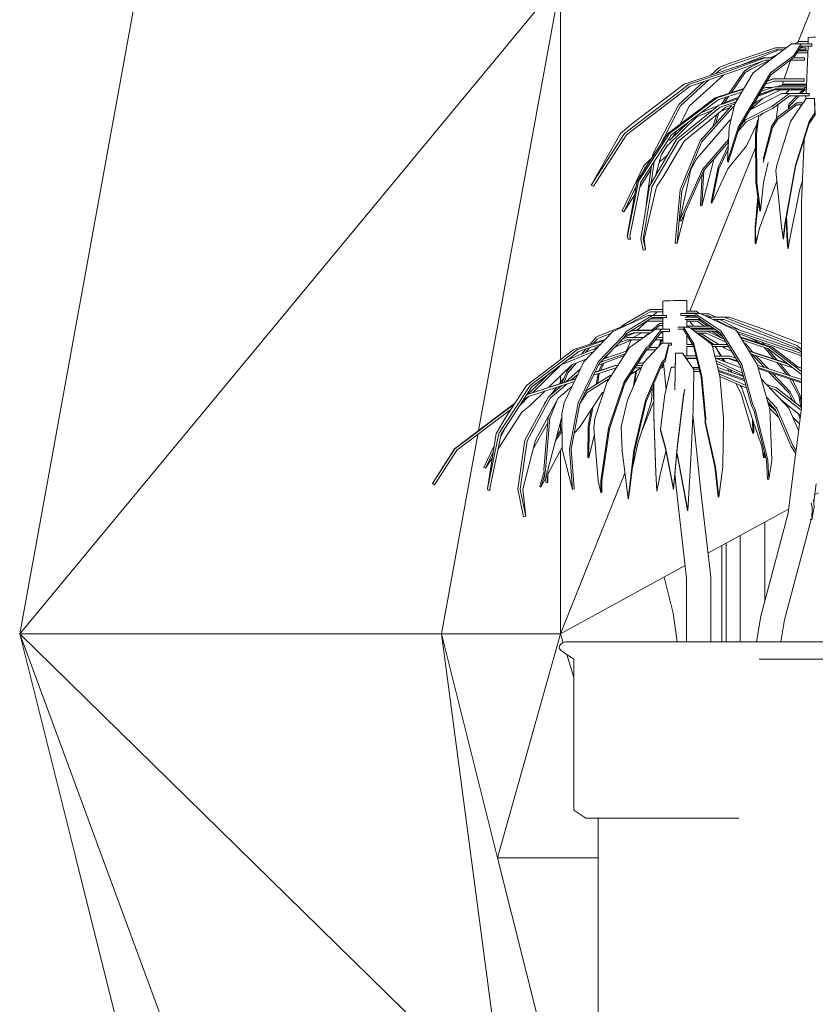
# Model space of a CAD drawing. Extents: x -156717 to 425753, y -51191 to 363295.
# Tile 470 of 502: x 320754 to 321755, y 194663 to 195903. Entities that reach past the tile are written whole.
import ezdxf

# ---------------------------------------------------------------- set-up
doc = ezdxf.new("R2010")
doc.units = 0
doc.header["$LTSCALE"] = 50
for name, color, linetype in [('7 Voorgevel & doorsnede A-A$0$00 Simple Deuren', 7, 'CONTINUOUS'), ('7 Voorgevel & doorsnede A-A$0$82 Interieur', 7, 'CONTINUOUS'), ('7 Voorgevel & doorsnede A-A$0$82 plakfolie', 7, 'CONTINUOUS')]:
    doc.layers.add(name, color=color, linetype=linetype)

# ---------------------------------------------------------------- blocks, each defined once
blk = doc.blocks.new('7 Voorgevel & doorsnede A-A$0$Section Elem_535_3', base_point=(108550.6, 1635.3))
at = {"layer": '7 Voorgevel & doorsnede A-A$0$00 Simple Deuren', "color": 252, "linetype": 'Continuous', "lineweight": 0}
for p, q in [((92395.9, 2707.9), (92395.9, 2609.5)), ((92364.6, 2690.8), (92364.6, 2557.3)), ((92341.7, 2678.3), (92341.7, 2557.3)), ((92347.1, 2557.3), (92347.1, 2681.2))]:
    blk.add_line(p, q, dxfattribs=at)
blk = doc.blocks.new('7 Voorgevel & doorsnede A-A$0$Section Elem_668_3', base_point=(108550.6, 1635.3))
at = {"layer": '7 Voorgevel & doorsnede A-A$0$82 Interieur', "color": 252, "linetype": 'Continuous', "lineweight": 0}
for p, q in [((92388.5, 2535.3), (92420.2, 2535.3)), ((92420.2, 2535.3), (92459.7, 2535.3)), ((92459.7, 2535.3), (92540.7, 2535.3)), ((92540.7, 2535.3), (92622.6, 2535.3)), ((92622.6, 2535.3), (92703.9, 2535.3)), ((92703.9, 2535.3), (92783.7, 2535.3)), ((92783.7, 2535.3), (92860.5, 2535.3)), ((92860.5, 2535.3), (92911.3, 2535.3)), ((92911.3, 2535.3), (92963.7, 2535.3)), ((92963.7, 2535.3), (93063.5, 2535.3)), ((93063.5, 2535.3), (93157.6, 2535.3)), ((93157.6, 2535.3), (93245.2, 2535.3)), ((93245.2, 2535.3), (93286, 2535.3)), ((93286, 2535.3), (93288.4, 2535.3)), ((93288.4, 2535.3), (93290.6, 2535.3)), ((93290.6, 2535.3), (93291.7, 2535.3)), ((93291.7, 2535.3), (93293.2, 2535.3)), ((93293.2, 2535.3), (93293.5, 2535.3)), ((93293.5, 2535.3), (93293.8, 2535.3)), ((93293.8, 2535.3), (93293.9, 2535.3)), ((93293.9, 1635.3), (93293.9, 2535.3)), ((92186, 1635.3), (92186, 2335.3))]:
    blk.add_line(p, q, dxfattribs=at)
blk = doc.blocks.new('7 Voorgevel & doorsnede A-A$0$Section Elem_670_3', base_point=(108550.6, 1635.3))
at = {"layer": '7 Voorgevel & doorsnede A-A$0$82 Interieur', "color": 252, "linetype": 'Continuous', "lineweight": 0}
for p, q in [((92429.4, 3309.6), (92381, 3273.1)), ((92429.4, 3309.6), (92441.6, 3309.6)), ((92432.1, 3295.2), (92441.6, 3309.6)), ((92434, 3309.6), (92438.4, 3312.5)), ((92438.3, 3309.6), (92438.6, 3309.8)), ((92438.4, 3312.5), (92450.3, 3312.5)), ((92438.6, 3309.8), (92450.2, 3309.8)), ((92441.6, 3309.6), (92454.8, 3309.6)), ((92445.7, 3309.8), (92445.6, 3309.6)), ((92450.2, 3309.6), (92450.5, 3317.5)), ((92450.5, 3317.5), (92452, 3317.7)), ((92452, 3317.7), (92455.1, 3317.9)), ((92454.8, 3306.9), (92454.8, 3309.6)), ((92455.1, 3317.9), (92459.6, 3318.2)), ((92349.7, 3284.4), (92409, 3304.7)), ((92350.9, 3281.9), (92409.5, 3302)), ((92413.9, 3302), (92360.1, 3280.9)), ((92402.3, 3291.9), (92411.6, 3296.2)), ((92409, 3304.7), (92422.9, 3304.7)), ((92409.5, 3302), (92419.3, 3302)), ((92432.4, 3292.6), (92441.8, 3306.9)), ((92436.2, 3298.3), (92449.7, 3298.3)), ((92438, 3301.1), (92449.8, 3301.1)), ((92439.3, 3302), (92438.5, 3301.1)), ((92438.6, 3302), (92447.2, 3302)), ((92440.4, 3304.7), (92447.2, 3304.7)), ((92443.3, 3306.9), (92441.5, 3304.7)), ((92441.8, 3306.9), (92454.8, 3306.9)), ((92447.2, 3302), (92447.2, 3304.7)), ((92447.6, 3247.1), (92450.1, 3306.9)), ((92393.1, 3291.9), (92294, 3259)), ((92338.4, 3280), (92349.7, 3284.4)), ((92350.7, 3275.7), (92396.3, 3291.9)), ((92351.7, 3273.1), (92396.8, 3289.2)), ((92378, 3280.9), (92394.2, 3288.2)), ((92378.8, 3278.4), (92402.1, 3289)), ((92393.1, 3291.9), (92396.3, 3291.9)), ((92396.3, 3291.9), (92406, 3291.9)), ((92396.8, 3289.2), (92402.4, 3289.2)), ((92402.9, 3273.1), (92432.1, 3295.2)), ((92403.4, 3270.6), (92432.4, 3292.6)), ((92428.1, 3288.7), (92420.2, 3265.5)), ((92428, 3289.2), (92445.8, 3289.2)), ((92428.5, 3289.2), (92428.1, 3288.7)), ((92431.6, 3291.9), (92445.8, 3291.9)), ((92445.8, 3289.2), (92445.8, 3291.9)), ((92300.4, 3259), (92350.7, 3275.7)), ((92301.9, 3256.6), (92351.7, 3273.1)), ((92327.7, 3270.2), (92338.4, 3280)), ((92334, 3272.3), (92339.8, 3277.6)), ((92339.8, 3277.6), (92350.9, 3281.9)), ((92350.3, 3247.2), (92370, 3275.9)), ((92353.7, 3248.3), (92370.9, 3273.5)), ((92381, 3273.1), (92358, 3234.3)), ((92362.1, 3204.4), (92402.9, 3273.1)), ((92370, 3275.9), (92378, 3280.9)), ((92370.9, 3273.5), (92378.8, 3278.4)), ((92219.2, 3197), (92300.4, 3259)), ((92294, 3259), (92229.9, 3210.1)), ((92287.3, 3233.4), (92319, 3262.2)), ((92289.4, 3231.6), (92325.3, 3264.3)), ((92343.6, 3270.4), (92301, 3231.6)), ((92362.9, 3202.6), (92403.4, 3270.6)), ((92396.5, 3259), (92407.7, 3262.7)), ((92398.7, 3262.6), (92407.2, 3265.5)), ((92406.3, 3265.5), (92398.9, 3263.1)), ((92406.3, 3265.5), (92407.2, 3265.5)), ((92407.2, 3265.5), (92445.2, 3265.5)), ((92407.7, 3262.7), (92445.2, 3262.7)), ((92419.3, 3262.7), (92417.5, 3257.7)), ((92445.2, 3262.7), (92445.2, 3265.5)), ((92221.5, 3195.2), (92301.9, 3256.6)), ((92369.4, 3253.4), (92333.2, 3241.7)), ((92344.5, 3244.6), (92369, 3252.7)), ((92345.9, 3242.1), (92366.8, 3249.1)), ((92417.2, 3247.1), (92377.3, 3226.7)), ((92416, 3251.8), (92382.7, 3235.9)), ((92387.4, 3243.7), (92408.4, 3251.8)), ((92411.4, 3252.9), (92388, 3244.7)), ((92389, 3246.4), (92408.9, 3252.9)), ((92391.2, 3250), (92408.4, 3255.6)), ((92393, 3253.1), (92397.1, 3254.6)), ((92394, 3253.5), (92395.1, 3256.7)), ((92397.1, 3254.6), (92405.1, 3254.6)), ((92404.7, 3230.9), (92426.8, 3247.1)), ((92408.4, 3255.6), (92445.9, 3255.6)), ((92408.4, 3251.8), (92447.8, 3251.8)), ((92408.9, 3252.9), (92445.9, 3252.9)), ((92410.8, 3255.6), (92416.2, 3257.7)), ((92416.2, 3257.7), (92448, 3257.7)), ((92417.2, 3247.1), (92426.8, 3247.1)), ((92417.8, 3257.7), (92419.9, 3258.9)), ((92419.9, 3258.9), (92448.1, 3258.9)), ((92427, 3251.8), (92421.6, 3247.1)), ((92426.8, 3247.1), (92451.6, 3247.1)), ((92438.8, 3247.1), (92443.4, 3251.8)), ((92441.5, 3247.1), (92446.1, 3251.8)), ((92445.9, 3252.9), (92445.9, 3255.6)), ((92445.9, 3255), (92447.9, 3255)), ((92445.9, 3254.6), (92447.9, 3254.6)), ((92446, 3254.6), (92446.4, 3255)), ((92451.6, 3244.3), (92451.6, 3247.1)), ((92333.2, 3241.7), (92273.5, 3196.9)), ((92275.8, 3196.9), (92335.5, 3241.7)), ((92278.1, 3195.1), (92337, 3239.3)), ((92335.5, 3241.7), (92344.5, 3244.6)), ((92337, 3239.3), (92345.9, 3242.1)), ((92338, 3232.6), (92343.1, 3234.4)), ((92340.2, 3233.4), (92353.8, 3239.1)), ((92341.1, 3233.7), (92347.1, 3242.6)), ((92343.1, 3234.4), (92361.6, 3240.4)), ((92344.5, 3231.9), (92359.5, 3236.8)), ((92344.7, 3235.3), (92350.5, 3243.7)), ((92358, 3234.3), (92350.9, 3204.4)), ((92353.8, 3239.1), (92362.7, 3242.3)), ((92377.4, 3226.8), (92393.7, 3241.2)), ((92380.9, 3232.9), (92386.3, 3237.6)), ((92405.3, 3228.4), (92427.2, 3244.3)), ((92411.7, 3217.4), (92436, 3235.6)), ((92426.3, 3234.1), (92436.2, 3244.3)), ((92426.6, 3231.6), (92438.8, 3244.3)), ((92427.2, 3244.3), (92451.6, 3244.3)), ((92447.9, 3240.9), (92428.2, 3211.8)), ((92436, 3235.6), (92444.3, 3235.6)), ((92447.3, 3240.1), (92447.5, 3244.3)), ((92447.9, 3240.9), (92458.2, 3240.9)), ((92458.8, 3222.8), (92458.2, 3240.9)), ((92459, 3220.2), (92458.2, 3240.9)), ((92254.9, 3170.7), (92287.3, 3233.4)), ((92263.5, 3181.5), (92289.4, 3231.6)), ((92284.7, 3189.2), (92338, 3232.6)), ((92287, 3187.4), (92339.4, 3230.2)), ((92301, 3231.6), (92289.1, 3208.6)), ((92346.7, 3230.2), (92294.3, 3187.4)), ((92310.1, 3217.8), (92330.1, 3226.2)), ((92314.5, 3187.6), (92353.8, 3231.7)), ((92315, 3222.8), (92337.6, 3232.3)), ((92316.2, 3185.8), (92356.4, 3231)), ((92333.5, 3208.9), (92337.7, 3222.9)), ((92339.4, 3230.2), (92344.5, 3231.9)), ((92352, 3229.7), (92340, 3224.6)), ((92358, 3234.1), (92346.7, 3230.2)), ((92356.4, 3231), (92357.3, 3231.4)), ((92371.3, 3213.9), (92404.7, 3230.9)), ((92372.2, 3211.5), (92405.3, 3228.4)), ((92393.6, 3222.4), (92391.1, 3220.2)), ((92412.5, 3233.6), (92409.9, 3214.6)), ((92412, 3214.9), (92436.2, 3232.9)), ((92425.4, 3227.6), (92425.7, 3231.6)), ((92425.7, 3231.6), (92426.3, 3234.1)), ((92425.8, 3228), (92425.9, 3229.2)), ((92425.9, 3229.2), (92426.6, 3231.6)), ((92436.2, 3232.9), (92442.4, 3232.9)), ((92451.4, 3211.8), (92458.8, 3222.8)), ((92229.9, 3210.1), (92214.1, 3197)), ((92272.5, 3180.9), (92310.1, 3217.8)), ((92275.9, 3187.9), (92300, 3211.5)), ((92352.2, 3213.9), (92310.3, 3165.6)), ((92330.5, 3205.5), (92335.2, 3220.7)), ((92353.3, 3214.4), (92352.2, 3213.9)), ((92362.1, 3199.8), (92372.2, 3211.5)), ((92366.1, 3207.9), (92371.3, 3213.9)), ((92384.2, 3196.8), (92386.6, 3213.9)), ((92385.2, 3195.9), (92388.4, 3218.9)), ((92391.1, 3220.2), (92390.3, 3218.6)), ((92404.7, 3206.7), (92411.7, 3217.4)), ((92405.2, 3204.3), (92412, 3214.9)), ((92428.2, 3211.8), (92411, 3157.1)), ((92434.2, 3157.1), (92451.4, 3211.8)), ((92434.5, 3155.3), (92451.6, 3209.4)), ((92451.6, 3209.4), (92459, 3220.2)), ((92177.3, 3131.8), (92219.2, 3197)), ((92214.1, 3197), (92177.3, 3131.8)), ((92283.2, 3197.1), (92279.3, 3191.3)), ((92284.7, 3200.1), (92283.2, 3197.1)), ((92348.7, 3161.9), (92362.1, 3204.4)), ((92350.9, 3204.4), (92348.7, 3161.9)), ((92349.6, 3160.5), (92362.9, 3202.6)), ((92386, 3209.3), (92372.7, 3181.2)), ((92393.8, 3164.5), (92404.7, 3206.7)), ((92393.8, 3160.3), (92405.2, 3204.3)), ((92180, 3130.7), (92221.5, 3195.2)), ((92236.6, 3136.7), (92275.8, 3196.9)), ((92239.5, 3135.7), (92278.1, 3195.1)), ((92273.5, 3196.9), (92246.8, 3155.8)), ((92250.5, 3130.8), (92284.7, 3189.2)), ((92253.3, 3129.9), (92287, 3187.4)), ((92294.3, 3187.4), (92267.8, 3142.2)), ((92289.2, 3125.9), (92314.5, 3187.6)), ((92291.3, 3124.9), (92316.2, 3185.8)), ((92317.2, 3151.5), (92350.1, 3189.5)), ((92318.6, 3149.8), (92349.9, 3185.8)), ((92384.4, 3135.3), (92384.2, 3196.8)), ((92385.5, 3135.3), (92385.2, 3195.9)), ((92441.9, 3110.1), (92445.2, 3189.1)), ((92273.2, 3182), (92265.1, 3169.7)), ((92337, 3154.3), (92349.7, 3181.2)), ((92338, 3152.5), (92349.5, 3176.8)), ((92372.7, 3181.2), (92349.2, 3152.5)), ((92242.9, 3155.6), (92253.2, 3165.7)), ((92252.7, 3134.6), (92256.3, 3161.5)), ((92254.5, 3167.6), (92254.9, 3170.7)), ((92265.1, 3169.7), (92258.7, 3144.8)), ((92272.9, 3169), (92262.9, 3160.9)), ((92310.3, 3165.6), (92302.5, 3151.5)), ((92331.6, 3164), (92316.6, 3105.9)), ((92332.6, 3165.9), (92331.6, 3164)), ((92349.6, 3160.5), (92348.7, 3161.9)), ((92399.8, 3160.4), (92394, 3135.3)), ((92216.1, 3099.4), (92242.9, 3155.6)), ((92246.8, 3155.8), (92234.9, 3136.7)), ((92252.2, 3151), (92238.2, 3129.2)), ((92242.5, 3149), (92244.8, 3153.8)), ((92244.8, 3153.8), (92246.6, 3155.6)), ((92246.5, 3107.9), (92253, 3156.4)), ((92288.9, 3087.7), (92317.2, 3151.5)), ((92302.5, 3151.5), (92288.9, 3087.7)), ((92290.5, 3086.6), (92318.6, 3149.8)), ((92316.6, 3105.9), (92319, 3150.2)), ((92328.1, 3110.5), (92337, 3154.3)), ((92329.2, 3109.1), (92338, 3152.5)), ((92349.2, 3152.5), (92329.2, 3109.1)), ((92411, 3157.1), (92409.7, 3149.9)), ((92409.7, 3149.9), (92416.2, 3083.3)), ((92420.8, 3083.3), (92434.2, 3157.1)), ((92421.2, 3082.4), (92434.5, 3155.3)), ((92234.9, 3136.7), (92222.6, 3068.1)), ((92222.7, 3068.1), (92236.6, 3136.7)), ((92225.8, 3068.1), (92239.5, 3135.7)), ((92267.8, 3142.2), (92259.5, 3129.9)), ((92314.8, 3106.1), (92317, 3146.1)), ((92389.4, 3099), (92384.4, 3135.3)), ((92390.4, 3099.6), (92385.5, 3135.3)), ((92411, 3136.9), (92389, 3077.9)), ((92394, 3135.3), (92390.4, 3099.6)), ((92443.1, 3137.1), (92440, 3126.8)), ((92180, 3130.7), (92177.3, 3131.8)), ((92218.3, 3098.2), (92233.8, 3130.7)), ((92239.6, 3064.4), (92250.5, 3130.8)), ((92242.6, 3064.4), (92253.3, 3129.9)), ((92259.5, 3129.9), (92243.7, 3064.4)), ((92283, 3058.8), (92289.2, 3125.9)), ((92285.2, 3058.7), (92291.3, 3124.9)), ((92440, 3126.8), (92426.4, 3060)), ((92231.7, 3119.1), (92218.3, 3098.2)), ((92329.2, 3109.1), (92328.1, 3110.5)), ((92383.4, 3078.9), (92387, 3116.3)), ((92384.2, 3077.9), (92387.6, 3112.6)), ((92218.3, 3098.2), (92216.1, 3099.4)), ((92246.7, 3107.8), (92246.5, 3107.9)), ((92295.6, 3098.1), (92285.2, 3058.7)), ((92316.6, 3105.9), (92314.8, 3106.1)), ((92390.4, 3099.6), (92389.4, 3099)), ((92441.9, 2851.6), (92441.9, 3110.1)), ((92290.5, 3086.6), (92288.9, 3087.7)), ((92424, 3060), (92422.7, 3090.4)), ((92424.5, 3060), (92423, 3092.3)), ((92383.7, 3058.6), (92383.4, 3078.9)), ((92384.6, 3057.9), (92384.2, 3077.9)), ((92389, 3077.9), (92384.6, 3057.9)), ((92416.2, 3083.3), (92418.9, 3064.7)), ((92418.9, 3064.7), (92420.8, 3083.3)), ((92419.3, 3063.9), (92421.2, 3082.4)), ((92222.6, 3068.1), (92223.5, 3063.7)), ((92223.5, 3063.7), (92222.7, 3068.1)), ((92226.6, 3063.8), (92223.5, 3063.7)), ((92226.6, 3063.8), (92225.8, 3068.1)), ((92242.6, 3050.2), (92239.6, 3064.4)), ((92245.5, 3050.4), (92242.6, 3064.4)), ((92243.7, 3064.4), (92245.5, 3050.4)), ((92419.3, 3063.9), (92418.9, 3064.7)), ((92245.5, 3050.4), (92242.6, 3050.2)), ((92285.2, 3058.7), (92283, 3058.8)), ((92384.6, 3057.9), (92383.7, 3058.6)), ((92424.9, 3052), (92424, 3060)), ((92425.3, 3052.1), (92424.5, 3060)), ((92425.3, 3052.1), (92424.9, 3052)), ((92426.4, 3060), (92425.3, 3052.1)), ((92271.9, 2986.2), (92276.3, 2986.4)), ((92276.3, 2986.4), (92281.4, 2986.5)), ((92281.4, 2986.5), (92286.7, 2986.6)), ((92286.7, 2986.6), (92291.4, 2986.6)), ((92291.4, 2986.6), (92295.1, 2986.7)), ((92295.1, 2986.7), (92297.2, 2986.6)), ((92297.2, 2986.6), (92297.6, 2986.6)), ((92297.6, 2970.5), (92297.6, 2986.6)), ((92217.9, 2956), (92251.1, 2975.2)), ((92251.1, 2975.2), (92267.2, 2975.2)), ((92267.2, 2986), (92268.7, 2986.1)), ((92267.2, 2967.8), (92267.2, 2986)), ((92268.7, 2986.1), (92271.9, 2986.2)), ((92248.7, 2967.8), (92204.6, 2947.5)), ((92221, 2947.5), (92254.1, 2967.8)), ((92222, 2945.1), (92254.5, 2965.1)), ((92225.1, 2957.3), (92251.3, 2972.4)), ((92248.7, 2967.8), (92254.1, 2967.8)), ((92251.3, 2972.4), (92267.2, 2972.4)), ((92251.9, 2963.5), (92267.2, 2963.5)), ((92254.1, 2967.8), (92272, 2967.8)), ((92254.5, 2965.1), (92272, 2965.1)), ((92260.1, 2972.4), (92255.1, 2967.8)), ((92267.2, 2950.7), (92267.2, 2965.1)), ((92272, 2965.1), (92272, 2967.8)), ((92290.2, 2970.5), (92307.8, 2970.5)), ((92290.2, 2967.7), (92290.2, 2970.5)), ((92290.2, 2967.7), (92307.5, 2967.7)), ((92295.5, 2965.6), (92310.7, 2965.6)), ((92295.5, 2962.8), (92314.7, 2962.8)), ((92297.6, 2973.3), (92309.6, 2973.3)), ((92297.6, 2970.6), (92309.4, 2970.6)), ((92297.6, 2970.5), (92297.6, 2970.5)), ((92297.6, 2965.6), (92297.6, 2967.7)), ((92297.6, 2967.2), (92308.2, 2967.2)), ((92297.6, 2953.2), (92297.6, 2962.8)), ((92300.2, 2965.6), (92299.3, 2967.2)), ((92307.5, 2967.7), (92339.8, 2945.7)), ((92307.8, 2970.5), (92340.6, 2948.2)), ((92307.8, 2970.5), (92314.5, 2970.5)), ((92309.4, 2970.6), (92309.6, 2970.5)), ((92309.6, 2973.3), (92313.1, 2970.5)), ((92311.9, 2962.8), (92324, 2954.5)), ((92359.5, 2948.8), (92314.5, 2970.5)), ((92315.5, 2970), (92325.6, 2970)), ((92321.2, 2967.2), (92325.3, 2967.2)), ((92324.6, 2965.6), (92344.6, 2965.6)), ((92325.3, 2967.2), (92328.5, 2965.6)), ((92325.6, 2970), (92333.9, 2965.6)), ((92330.3, 2962.8), (92344.2, 2962.8)), ((92333.6, 2962.8), (92349.3, 2954.5)), ((92339, 2962.8), (92364.1, 2949.5)), ((92344.2, 2962.8), (92435.7, 2927.3)), ((92344.2, 2962.8), (92344.3, 2962.8)), ((92344.6, 2965.6), (92437, 2929.7)), ((92344.6, 2965.6), (92350.9, 2965.6)), ((92394, 2950.8), (92350.9, 2965.6)), ((92186.6, 2942.1), (92231.4, 2959.8)), ((92215, 2953.4), (92217.9, 2956)), ((92258.3, 2950.7), (92225.2, 2927.7)), ((92231.7, 2948.9), (92232.4, 2949.2)), ((92232.4, 2949.2), (92256.2, 2949.2)), ((92247.5, 2960.7), (92235.1, 2949.2)), ((92247.5, 2960.7), (92267.2, 2960.7)), ((92249.1, 2929.4), (92265.8, 2950.7)), ((92253.4, 2949.2), (92263, 2957.9)), ((92257.3, 2950), (92263.1, 2955.2)), ((92258.3, 2950.7), (92265.8, 2950.7)), ((92263, 2957.9), (92267.2, 2957.9)), ((92263.1, 2955.2), (92267.2, 2955.2)), ((92265.8, 2950.7), (92275.8, 2950.7)), ((92275.8, 2947.9), (92275.8, 2950.7)), ((92286.1, 2953.2), (92293.3, 2953.2)), ((92286.1, 2950.5), (92293.1, 2950.5)), ((92293.1, 2950.5), (92306, 2929.6)), ((92293.3, 2953.2), (92306.5, 2932)), ((92293.3, 2953.2), (92300.6, 2953.2)), ((92297.6, 2960.9), (92310.5, 2960.9)), ((92297.6, 2954.5), (92326.9, 2954.5)), ((92328.3, 2932), (92300.6, 2953.2)), ((92305.9, 2954.5), (92300.8, 2960.9)), ((92302.5, 2951.7), (92331, 2951.7)), ((92303.7, 2950.8), (92332.3, 2950.8)), ((92308.8, 2950.8), (92308, 2951.7)), ((92310.5, 2960.9), (92319.8, 2954.5)), ((92323.8, 2951.7), (92325.1, 2950.8)), ((92327.9, 2951.7), (92329.3, 2950.8)), ((92347.6, 2954.5), (92349.5, 2954.5)), ((92349.5, 2954.5), (92439.4, 2923.9)), ((92441.9, 2932.2), (92394, 2950.8)), ((92195.7, 2938.2), (92155.3, 2925)), ((92204.6, 2947.5), (92168.1, 2909.4)), ((92175.8, 2931.7), (92183.4, 2940.6)), ((92180.2, 2933.1), (92184.5, 2938.2)), ((92183.4, 2940.6), (92186.6, 2942.1)), ((92184.5, 2938.2), (92187.6, 2939.7)), ((92185.8, 2909.4), (92217.8, 2942.7)), ((92187.4, 2907.6), (92218.9, 2940.4)), ((92187.6, 2939.7), (92202.9, 2945.7)), ((92228.9, 2937.4), (92207.4, 2928.5)), ((92212.7, 2934), (92222.3, 2937.4)), ((92216.9, 2938.4), (92221.9, 2940.2)), ((92217.8, 2942.7), (92221, 2947.5)), ((92218.9, 2940.4), (92222, 2945.1)), ((92219.1, 2940.7), (92232.1, 2946.2)), ((92220.4, 2942.7), (92230.5, 2946.2)), ((92227.3, 2936.8), (92221.1, 2923)), ((92221.9, 2940.2), (92243.2, 2940.2)), ((92222.3, 2937.4), (92239.3, 2937.4)), ((92225.9, 2947.5), (92230, 2948.9)), ((92228.3, 2948.9), (92228.1, 2948.9)), ((92228.3, 2948.9), (92230, 2948.9)), ((92240.8, 2946.2), (92229.8, 2940.2)), ((92230, 2948.9), (92255.8, 2948.9)), ((92230.5, 2946.2), (92251.9, 2946.2)), ((92243.8, 2940.6), (92250, 2946.2)), ((92249.7, 2926.9), (92266.1, 2947.9)), ((92257.9, 2937.4), (92267.2, 2937.4)), ((92260, 2940.2), (92267.2, 2940.2)), ((92264.1, 2932.8), (92266.6, 2937.4)), ((92264.1, 2935.3), (92265.2, 2937.4)), ((92264.7, 2946.2), (92267.1, 2946.2)), ((92266.1, 2947.9), (92275.8, 2947.9)), ((92266.7, 2940.2), (92267.2, 2941.1)), ((92267.2, 2941.3), (92267, 2940.7)), ((92267.1, 2946.2), (92267.1, 2947.9)), ((92267.1, 2946.5), (92267.2, 2946.5)), ((92267.2, 2933.2), (92267.2, 2947.9)), ((92297.6, 2931.4), (92297.6, 2943.3)), ((92307.3, 2948.1), (92332.9, 2948.1)), ((92310.5, 2945.6), (92322.1, 2945.6)), ((92314.7, 2943.2), (92312.8, 2945.6)), ((92331.3, 2931.7), (92314.7, 2943.2)), ((92337.9, 2931.4), (92314.9, 2945.6)), ((92322.1, 2945.6), (92346.9, 2934.2)), ((92323, 2948.1), (92344.4, 2938.2)), ((92329.1, 2948.1), (92341.2, 2939.7)), ((92332.9, 2948.1), (92339.6, 2945.9)), ((92333.5, 2947.9), (92342.1, 2941.9)), ((92339.7, 2945.8), (92339.8, 2945.7)), ((92339.8, 2945.7), (92365.3, 2904.5)), ((92340.6, 2948.2), (92366.6, 2906.2)), ((92360.4, 2948.2), (92359.5, 2948.8)), ((92386.3, 2906.2), (92360.4, 2948.2)), ((92360.6, 2947.8), (92441.9, 2920.2)), ((92386.3, 2936.2), (92362.2, 2945.2)), ((92401.3, 2929.3), (92364.7, 2941.1)), ((92365.3, 2940.3), (92401.8, 2928.1)), ((92377.7, 2939.4), (92389.8, 2933)), ((92155.3, 2925), (92095.6, 2879.9)), ((92100.2, 2879.9), (92159.9, 2925)), ((92159.9, 2925), (92169.5, 2928.1)), ((92161.5, 2922.5), (92170.9, 2925.7)), ((92165.1, 2919.3), (92170.4, 2925.5)), ((92169.5, 2928.1), (92194.2, 2936.6)), ((92170.1, 2921.4), (92175, 2927)), ((92170.9, 2925.7), (92190, 2932.2)), ((92175, 2923.5), (92185, 2927)), ((92181.7, 2926.6), (92187.7, 2929.9)), ((92225.2, 2927.7), (92197.3, 2884.4)), ((92211.4, 2930.1), (92206.4, 2927.4)), ((92218.8, 2884.4), (92246.6, 2927.7)), ((92219.7, 2882.6), (92247.3, 2925.2)), ((92266.2, 2933.2), (92242.9, 2908.2)), ((92246.6, 2927.7), (92249.1, 2929.4)), ((92246.9, 2924.6), (92258.2, 2924.6)), ((92247.3, 2925.2), (92249.7, 2926.9)), ((92250, 2927.4), (92260.7, 2927.4)), ((92264.1, 2933.4), (92262.3, 2929.1)), ((92264.1, 2932.8), (92264.1, 2935.3)), ((92264.4, 2931.2), (92264.1, 2932.8)), ((92266.2, 2933.2), (92274.9, 2933.2)), ((92270, 2912.9), (92274.9, 2933.2)), ((92270.4, 2910.5), (92275, 2930.5)), ((92274.9, 2933.2), (92278.4, 2933.2)), ((92275, 2930.5), (92278.4, 2930.5)), ((92278.4, 2930.5), (92278.4, 2933.2)), ((92297.4, 2931.4), (92304.9, 2931.4)), ((92297.4, 2928.7), (92306.3, 2928.7)), ((92297.6, 2917), (92297.6, 2928.7)), ((92306, 2929.6), (92315.7, 2890.3)), ((92306.5, 2932), (92316.4, 2892.1)), ((92329.5, 2930), (92328.3, 2932)), ((92328.7, 2931.4), (92348.6, 2931.4)), ((92339, 2892.1), (92329.5, 2930)), ((92329.9, 2928.7), (92349.9, 2928.7)), ((92331.5, 2931.4), (92331.3, 2931.7)), ((92341, 2916.7), (92333.2, 2928.7)), ((92340.3, 2916.7), (92335.9, 2924.6)), ((92346, 2926.4), (92342.3, 2928.7)), ((92354, 2922.7), (92346, 2926.4)), ((92349.9, 2928.7), (92350.4, 2928.5)), ((92367.5, 2936.6), (92400.2, 2925.7)), ((92371.7, 2932.3), (92369.5, 2933.4)), ((92380.3, 2922), (92371.7, 2932.3)), ((92439.9, 2918), (92386.3, 2936.2)), ((92392.5, 2934.1), (92394.8, 2931.4)), ((92395.3, 2927.4), (92407, 2913.3)), ((92399.2, 2926.1), (92411, 2912)), ((92400.2, 2925.7), (92441.9, 2893.7)), ((92404.8, 2928.1), (92401.3, 2929.3)), ((92401.8, 2928.1), (92441.9, 2897.3)), ((92437.5, 2903.1), (92404.8, 2928.1)), ((92435.7, 2927.3), (92441.9, 2921.6)), ((92437, 2929.7), (92441.9, 2925.2)), ((92102.6, 2878.1), (92161.5, 2922.5)), ((92139.5, 2905.7), (92175.9, 2920.9)), ((92147.4, 2912), (92175, 2923.5)), ((92172.4, 2913.9), (92152.8, 2905.7)), ((92175.9, 2920.9), (92180.8, 2922.6)), ((92218.5, 2917.3), (92186.2, 2905.2)), ((92189, 2909.3), (92220.1, 2919.7)), ((92193.1, 2913.5), (92222.4, 2923.4)), ((92193.9, 2913.8), (92194.4, 2915)), ((92196, 2914.5), (92197.8, 2918.4)), ((92265.7, 2908.2), (92270, 2912.9)), ((92283.1, 2917.6), (92282.9, 2893.4)), ((92283.2, 2920.4), (92283, 2895.8)), ((92283.1, 2920.4), (92283.2, 2920.4)), ((92283.1, 2917.6), (92283.1, 2920.4)), ((92283.1, 2917.6), (92283.1, 2917.6)), ((92283.2, 2920.4), (92291.9, 2920.4)), ((92306.5, 2899.9), (92291.9, 2920.4)), ((92294.3, 2917), (92309.1, 2917)), ((92296.2, 2914.3), (92309.8, 2914.3)), ((92298, 2911.8), (92297.8, 2914.3)), ((92297.8, 2913.9), (92309.9, 2913.9)), ((92332.9, 2916.7), (92352.1, 2916.7)), ((92366, 2901.8), (92333.5, 2914.1)), ((92333.9, 2913.9), (92351.6, 2913.9)), ((92343.8, 2910.2), (92341.8, 2913.9)), ((92345.7, 2909.5), (92342.8, 2913.9)), ((92362, 2909.7), (92349.6, 2913.9)), ((92351.6, 2913.9), (92361.4, 2910.7)), ((92352.1, 2916.7), (92359.2, 2914.3)), ((92375.4, 2923.9), (92378, 2922.7)), ((92401.5, 2915.1), (92375.7, 2923.5)), ((92375.9, 2923.1), (92424.4, 2907.2)), ((92378.2, 2919.4), (92431.1, 2902.1)), ((92379.4, 2919), (92395.1, 2902.6)), ((92384.2, 2917.4), (92399.8, 2901.1)), ((92423.5, 2907.9), (92401.5, 2915.1)), ((92441.9, 2916.4), (92439.9, 2918)), ((92103.7, 2871), (92139.5, 2905.7)), ((92152.8, 2905.7), (92123.8, 2877.5)), ((92168.1, 2909.4), (92143.2, 2858.1)), ((92145.4, 2884.5), (92163.8, 2900.5)), ((92146.3, 2897.5), (92153.7, 2906.1)), ((92147.9, 2895.7), (92158.7, 2908.2)), ((92160.9, 2858.1), (92185.8, 2909.4)), ((92162.8, 2857.2), (92187.4, 2907.6)), ((92180.1, 2892.7), (92208.4, 2902)), ((92181.8, 2896.1), (92207.9, 2904.7)), ((92207.4, 2904.7), (92181.9, 2896.4)), ((92186.8, 2898), (92190.8, 2907)), ((92188.9, 2898.7), (92193, 2907.8)), ((92207.4, 2904.7), (92207.9, 2904.7)), ((92207.9, 2904.7), (92210.4, 2904.7)), ((92208.4, 2902), (92208.6, 2902)), ((92242.9, 2908.2), (92222.9, 2861.3)), ((92240.1, 2902), (92226.7, 2893.4)), ((92232.2, 2902), (92240.2, 2902)), ((92234, 2904.7), (92234.7, 2905)), ((92234, 2904.7), (92241.4, 2904.7)), ((92234.7, 2905), (92241.5, 2905)), ((92236, 2907.8), (92242.7, 2907.8)), ((92245.7, 2861.3), (92265.7, 2908.2)), ((92246.3, 2859.5), (92266, 2905.8)), ((92264.4, 2902), (92266.8, 2902)), ((92265.6, 2904.7), (92266.8, 2904.7)), ((92265.7, 2905), (92268.3, 2905)), ((92266, 2905.8), (92270.4, 2910.5)), ((92266.8, 2902), (92266.8, 2904.7)), ((92267.8, 2907.8), (92268, 2907.8)), ((92271.4, 2874.9), (92268, 2907.9)), ((92277.9, 2902.8), (92269.7, 2867.8)), ((92277.9, 2902.8), (92283, 2902.8)), ((92304.6, 2902.4), (92312.7, 2902.4)), ((92306.2, 2900.2), (92313.3, 2900.2)), ((92306.4, 2895.8), (92306.5, 2899.9)), ((92334.4, 2910.6), (92367.8, 2895.3)), ((92335.2, 2907.3), (92368.7, 2892)), ((92336.5, 2902.2), (92369, 2891)), ((92351, 2897.2), (92348.8, 2901.1)), ((92354.4, 2896), (92352.1, 2899.6)), ((92365.3, 2904.5), (92379, 2854.3)), ((92366.6, 2906.2), (92380.6, 2855.4)), ((92401.9, 2849.8), (92386.3, 2906.2)), ((92386.6, 2905.4), (92441.9, 2887.3)), ((92387.5, 2902.2), (92441.9, 2884.4)), ((92395.7, 2898.3), (92387.8, 2901)), ((92410.9, 2908.7), (92423.8, 2893.2)), ((92414.8, 2907.4), (92427.3, 2892.4)), ((92435.4, 2903.6), (92441.9, 2901.4)), ((92441.9, 2901.8), (92437, 2903.4)), ((92158, 2888.6), (92096.4, 2868.6)), ((92096.7, 2868.4), (92157.8, 2888.3)), ((92098.1, 2869.1), (92124, 2894.3)), ((92137.3, 2881.9), (92142.9, 2889.1)), ((92140.5, 2882.9), (92146.3, 2897.5)), ((92143.2, 2883.8), (92147.9, 2895.7)), ((92152.1, 2886.7), (92160.7, 2894.2)), ((92171.4, 2873.3), (92201.1, 2892.3)), ((92172.3, 2870.9), (92200.1, 2888.7)), ((92183.4, 2881), (92186, 2894.6)), ((92184.9, 2881.9), (92187.4, 2895.1)), ((92201.1, 2892.3), (92203, 2893.2)), ((92230.6, 2879.4), (92233.5, 2897.7)), ((92231.8, 2882.2), (92234.3, 2898.3)), ((92283, 2895.8), (92282.5, 2874.4)), ((92282.9, 2893.4), (92282.5, 2877.1)), ((92305.4, 2849.7), (92306.4, 2895.8)), ((92306.4, 2897.5), (92314, 2897.5)), ((92315.7, 2890.3), (92320.5, 2837.4)), ((92316.4, 2892.1), (92321.3, 2838.3)), ((92337.2, 2899), (92369.9, 2887.8)), ((92342.1, 2895.7), (92337.6, 2897.4)), ((92370.5, 2885.4), (92337.7, 2897.3)), ((92338.5, 2894.2), (92372.1, 2879.6)), ((92343.9, 2838.3), (92339, 2892.1)), ((92339.1, 2891), (92373, 2876.3)), ((92426.1, 2851), (92391.3, 2888.2)), ((92441.9, 2883.2), (92395.7, 2898.3)), ((92400.8, 2896.6), (92426.3, 2870)), ((92405.6, 2895.1), (92427.8, 2871.8)), ((92427.3, 2892.4), (92427.5, 2892)), ((92427.4, 2887.9), (92438.4, 2866.6)), ((92060.9, 2819.3), (92100.2, 2879.9)), ((92063.8, 2818.3), (92102.6, 2878.1)), ((92095.6, 2879.9), (92069.5, 2839.7)), ((92098.2, 2866), (92156.2, 2884.8)), ((92123.5, 2865.5), (92139.6, 2879.4)), ((92125.6, 2863.7), (92146.3, 2881.6)), ((92126.6, 2868.2), (92134, 2877.6)), ((92153.3, 2879), (92135.7, 2863.7)), ((92135.7, 2876.1), (92137.9, 2878.9)), ((92138.8, 2878.8), (92139, 2879.3)), ((92197.3, 2884.4), (92181.6, 2838.2)), ((92199, 2826.1), (92218.8, 2884.4)), ((92200.2, 2825.2), (92219.7, 2882.6)), ((92253.9, 2876.3), (92253.1, 2860.3)), ((92254.1, 2877.9), (92253.9, 2876.3)), ((92256.1, 2843), (92255.8, 2881.9)), ((92256.2, 2841.2), (92255.9, 2882.2)), ((92293.2, 2867.8), (92294.9, 2875.2)), ((92365.6, 2870.6), (92359.2, 2882.3)), ((92366.8, 2876.9), (92364.9, 2879.8)), ((92392, 2802.9), (92366.8, 2876.9)), ((92398, 2881), (92410.6, 2876.7)), ((92402, 2876.7), (92409.2, 2874.3)), ((92410.6, 2876.7), (92441.9, 2852)), ((92430.1, 2887.1), (92439.7, 2868.4)), ((92088, 2855.6), (92098.8, 2866.2)), ((92091.3, 2860.8), (92098.2, 2866)), ((92093.8, 2811), (92123.5, 2865.5)), ((92095.8, 2867.7), (92096.7, 2868.4)), ((92096.5, 2810.1), (92125.6, 2863.7)), ((92118.8, 2872.7), (92100.3, 2854.7)), ((92135.7, 2863.7), (92106.6, 2810.1)), ((92191.6, 2870.9), (92162.5, 2826.8)), ((92162.6, 2856.2), (92172.3, 2870.9)), ((92168.5, 2868.9), (92171.4, 2873.3)), ((92193, 2871.8), (92191.6, 2870.9)), ((92269.7, 2867.8), (92264.5, 2824.9)), ((92285.2, 2801.9), (92293.2, 2867.8)), ((92285.2, 2800.1), (92293.2, 2865.4)), ((92293.2, 2865.4), (92294.3, 2870.1)), ((92380.8, 2819.2), (92365.6, 2870.6)), ((92397.7, 2865.1), (92410.8, 2851)), ((92409.2, 2874.3), (92441.6, 2848.7)), ((92426.3, 2870), (92430.7, 2860.8)), ((92427.8, 2871.8), (92434.6, 2857.7)), ((92438.4, 2866.6), (92441.1, 2852.6)), ((92439.7, 2868.4), (92441.9, 2856.9)), ((92005.7, 2800.1), (92079.9, 2855.8)), ((92080.8, 2857.1), (92043.4, 2829.1)), ((92100.3, 2854.7), (92089.7, 2846.2)), ((92117.4, 2854.3), (92118.8, 2858.1)), ((92118.8, 2858.1), (92121.2, 2861.2)), ((92125.3, 2838.5), (92133.9, 2860.3)), ((92143.2, 2858.1), (92140.4, 2843.5)), ((92150, 2799.7), (92160.9, 2858.1)), ((92152.1, 2799.7), (92162.8, 2857.2)), ((92174.6, 2827.7), (92179.2, 2852.1)), ((92222.9, 2861.3), (92215, 2827.6)), ((92230.9, 2798.1), (92245.7, 2861.3)), ((92231.5, 2797.2), (92246.3, 2859.5)), ((92253.1, 2860.3), (92235.7, 2806.9)), ((92379, 2854.3), (92381.9, 2848.8)), ((92380.6, 2855.4), (92383.4, 2849.8)), ((92399.1, 2859.8), (92409, 2849.2)), ((92400, 2856.7), (92410.3, 2846.4)), ((92401.4, 2851.7), (92413.1, 2839.8)), ((92410.8, 2851), (92431.1, 2804.3)), ((92440.7, 2842.1), (92416.6, 2861.2)), ((92438.3, 2822.9), (92426.1, 2851)), ((92435.1, 2798.1), (92441.9, 2851.6)), ((92008, 2798.3), (92075.4, 2848.9)), ((92069.5, 2839.7), (92057.4, 2819.3)), ((92089.7, 2846.2), (92060, 2800)), ((92117.5, 2773.5), (92123.2, 2839.5)), ((92119.6, 2773.5), (92125.3, 2838.5)), ((92139.6, 2838.5), (92122.4, 2773.5)), ((92123.2, 2839.5), (92124.9, 2843.8)), ((92140.5, 2840), (92139.6, 2838.5)), ((92140.4, 2843.5), (92140.5, 2799.7)), ((92173.4, 2828.6), (92177.3, 2849.2)), ((92181.6, 2838.2), (92180.6, 2826.1)), ((92258.4, 2770.3), (92256.1, 2843)), ((92258.7, 2769.4), (92256.2, 2841.2)), ((92302.8, 2787.5), (92305.4, 2849.7)), ((92314.7, 2750.3), (92305.1, 2843.1)), ((92321.3, 2838.3), (92321.2, 2833.5)), ((92342.8, 2777.2), (92343.9, 2838.3)), ((92381.9, 2848.8), (92397.9, 2785.6)), ((92383.4, 2849.8), (92399.6, 2785.6)), ((92404.6, 2785.6), (92401.9, 2849.8)), ((92409, 2849.2), (92429, 2803.1)), ((92439.3, 2831.3), (92431, 2839.7)), ((92438.3, 2844.1), (92440.1, 2837.2)), ((92043.4, 2829.1), (92005.2, 2800.1)), ((92122.6, 2832.6), (92104.4, 2800.8)), ((92133.7, 2816.1), (92140.5, 2826.4)), ((92162.5, 2826.8), (92155.8, 2819.9)), ((92172.8, 2789.3), (92173.4, 2828.6)), ((92174.1, 2788.8), (92174.6, 2827.7)), ((92180.6, 2826.1), (92185.8, 2759.9)), ((92189.2, 2759.9), (92199, 2826.1)), ((92215, 2827.6), (92216.1, 2798.1)), ((92320.5, 2837.4), (92320.5, 2832.7)), ((92320.5, 2832.7), (92332.8, 2777.2)), ((92321.2, 2833.5), (92333.6, 2777.2)), ((92380.3, 2837.1), (92380.8, 2819.2)), ((92381.3, 2834.3), (92381.7, 2820.5)), ((92057.4, 2819.3), (92046.5, 2750.3)), ((92046.6, 2750.3), (92060.9, 2819.3)), ((92049.6, 2750.3), (92063.8, 2818.3)), ((92063, 2814.5), (92067.9, 2824.6)), ((92132, 2809.7), (92140.5, 2822.6)), ((92181.2, 2818.4), (92174.1, 2788.8)), ((92190.4, 2759.9), (92200.2, 2825.2)), ((92264.5, 2824.9), (92270.5, 2801.9)), ((92264.5, 2822.9), (92264.5, 2824.9)), ((92264.5, 2822.9), (92270.5, 2800.1)), ((92380.8, 2819.2), (92381.7, 2820.5)), ((92042, 2776.7), (92054.9, 2803.6)), ((92084.8, 2749.1), (92093.8, 2811)), ((92087.6, 2749.1), (92096.5, 2810.1)), ((92106.3, 2808.1), (92091.3, 2749.1)), ((92106.6, 2810.1), (92106.3, 2808.1)), ((92140.5, 2802), (92122.5, 2768.1)), ((92235.7, 2806.9), (92228.9, 2774.5)), ((92270.5, 2801.9), (92280.6, 2750.1)), ((92280.6, 2750.1), (92285.2, 2801.9)), ((92394.1, 2788.6), (92392, 2802.9)), ((92429, 2803.1), (92434.6, 2794.1)), ((92431.1, 2804.3), (92435.3, 2797.4)), ((91977.3, 2756.3), (92005.7, 2800.1)), ((92005.2, 2800.1), (91977.3, 2756.3)), ((91980, 2754.9), (92008, 2798.3)), ((92044.3, 2775.7), (92053.5, 2794.8)), ((92052.5, 2788.4), (92044.3, 2775.7)), ((92140.5, 2799.7), (92153.7, 2748.9)), ((92153.7, 2748.9), (92150, 2799.7)), ((92155.7, 2749.7), (92152.1, 2799.7)), ((92174.1, 2788.8), (92172.8, 2789.3)), ((92216.1, 2798.1), (92223.6, 2737.2)), ((92223.6, 2737.2), (92230.9, 2798.1)), ((92224.3, 2737.1), (92231.5, 2797.2)), ((92271.2, 2796.5), (92264.3, 2769.4)), ((92270.5, 2800.1), (92280.6, 2748.8)), ((92280.6, 2748.8), (92285.2, 2800.1)), ((92284.7, 2794), (92286.5, 2786.6)), ((92284.8, 2795.3), (92286.7, 2787.5)), ((92394.9, 2797.7), (92394.1, 2788.6)), ((92394.1, 2788.6), (92395.3, 2789.3)), ((92395.7, 2794.3), (92395.3, 2789.3)), ((92425, 2718.9), (92434.9, 2796.5)), ((92044.3, 2775.7), (92042, 2776.7)), ((92286.5, 2786.6), (92298.6, 2722.3)), ((92286.7, 2787.5), (92298.8, 2722.3)), ((92298.8, 2722.3), (92302.8, 2787.5)), ((92332.8, 2777.2), (92337.2, 2739.6)), ((92333.6, 2777.2), (92338, 2739)), ((92338, 2739), (92342.8, 2777.2)), ((92397.9, 2785.6), (92398.9, 2761.7)), ((92399.6, 2785.6), (92400.6, 2761.4)), ((92400.6, 2761.4), (92404.6, 2785.6)), ((92112.3, 2752.9), (92117.8, 2771.6)), ((92113.8, 2751.7), (92118.6, 2767.7)), ((92120.6, 2757.3), (92117.5, 2773.5)), ((92122.7, 2757.6), (92119.6, 2773.5)), ((92122.4, 2773.5), (92122.7, 2757.6)), ((92228.9, 2774.5), (92228.9, 2774.9)), ((92259.8, 2747.3), (92258.4, 2770.3)), ((92260, 2746.6), (92258.7, 2769.4)), ((92264.3, 2769.4), (92260, 2746.6)), ((92284.5, 2747.9), (92282.4, 2768.5)), ((91980, 2754.9), (91977.3, 2756.3)), ((92113.8, 2751.7), (92112.3, 2752.9)), ((92119.6, 2762.5), (92113.8, 2751.7)), ((92122.7, 2757.6), (92120.6, 2757.3)), ((92185.8, 2759.9), (92189.3, 2745)), ((92189.3, 2745), (92189.2, 2759.9)), ((92190.6, 2745.2), (92190.4, 2759.9)), ((92398.9, 2761.7), (92400.6, 2761.4)), ((92457.3, 2733.3), (92460.2, 2756.1)), ((92046.5, 2750.3), (92047, 2747.9)), ((92047, 2747.9), (92046.6, 2750.3)), ((92050.1, 2747.9), (92047, 2747.9)), ((92050.1, 2747.9), (92049.6, 2750.3)), ((92092.1, 2714.5), (92084.8, 2749.1)), ((92094.8, 2715), (92087.6, 2749.1)), ((92091.3, 2749.1), (92094.8, 2715)), ((92155.7, 2749.7), (92153.7, 2748.9)), ((92190.6, 2745.2), (92189.3, 2745)), ((92260, 2746.6), (92259.8, 2747.3)), ((92297.3, 2637.4), (92284.5, 2747.9)), ((92327.6, 2638.7), (92314.7, 2750.3)), ((92337.2, 2739.6), (92338, 2739)), ((92224.3, 2737.1), (92223.6, 2737.2)), ((92454.1, 2731.9), (92455.4, 2726.8)), ((92454.8, 2711), (92457.9, 2726.8)), ((92455.4, 2726.8), (92454.8, 2711)), ((92457.9, 2726.8), (92457, 2735.7)), ((92094.8, 2715), (92092.1, 2714.5)), ((92298.6, 2722.3), (92298.8, 2722.3)), ((92390.7, 2589.6), (92425, 2718.9)), ((92420.5, 2584.9), (92454, 2711.1)), ((92453, 2711.2), (92454.8, 2711)), ((92297.3, 2557.3), (92297.3, 2637.4)), ((92327.6, 2557.3), (92327.6, 2638.7)), ((92385.3, 2557.3), (92390.7, 2589.6)), ((92416, 2557.3), (92420.5, 2584.9)), ((92138.8, 2554.3), (92137.3, 2552.1)), ((92141.5, 2556.1), (92138.8, 2554.3)), ((92144.9, 2557.1), (92141.5, 2556.1)), ((92148.6, 2557.3), (92144.9, 2557.1)), ((92148.6, 2557.3), (92170, 2557.3)), ((92170, 2557.3), (92215.2, 2557.3)), ((92215.2, 2557.3), (92278.9, 2557.3)), ((92278.9, 2557.3), (92353.1, 2557.3)), ((92353.1, 2557.3), (92429.1, 2557.3)), ((92429.1, 2557.3), (92497.7, 2557.3)), ((92137.3, 2552.1), (92136.9, 2549.7)), ((92136.9, 2549.7), (92137.9, 2547.3)), ((92137.9, 2547.3), (92140, 2545.3)), ((92140, 2545.3), (92155.2, 2535.3)), ((92155.2, 2535.3), (92155.2, 2345.3)), ((92155.2, 2345.3), (92170.4, 2335.3)), ((92170.4, 2335.3), (92189.7, 2335.3)), ((92189.7, 2335.3), (92230.4, 2335.3)), ((92230.4, 2335.3), (92287.7, 2335.3)), ((92287.7, 2335.3), (92354.6, 2335.3)), ((92354.6, 2335.3), (92363.1, 2335.3))]:
    blk.add_line(p, q, dxfattribs=at)
blk = doc.blocks.new('7 Voorgevel & doorsnede A-A$0$Section Elem_728_3', base_point=(108550.6, 1635.3))
at = {"layer": '7 Voorgevel & doorsnede A-A$0$82 Interieur', "color": 252, "linetype": 'Continuous', "lineweight": 0}
for p, q in [((91457.7, 2567.1), (91607.5, 3389.5)), ((92138.6, 3389.5), (91457.7, 2567.1)), ((92138.6, 3389.5), (92035.3, 2822.9)), ((92138.6, 2912.4), (92138.6, 3389.5)), ((92437.1, 3311.6), (92468.3, 3389.5)), ((92301.4, 2973.3), (92384.3, 3180)), ((92298.3, 2965.6), (92299, 2967.2)), ((92138.6, 2883.5), (92138.6, 2891.9)), ((92240.1, 2820.3), (92255.9, 2859.9)), ((92138.6, 2823.5), (92138.6, 2834.7)), ((92034.5, 2818.1), (91988.7, 2567.1)), ((92138.6, 2567.1), (92138.6, 2798.4)), ((92138.6, 2567.1), (92219.7, 2769.3)), ((92463.2, 2744.7), (92458.4, 2742.1)), ((92425.6, 2724.2), (92324.1, 2668.6)), ((92295.5, 2653), (92138.6, 2567.1)), ((91988.7, 2567.1), (91457.7, 2567.1)), ((91457.7, 2567.1), (91528.4, 2285.3)), ((91457.9, 2566.9), (91457.7, 2567.1)), ((91678.2, 1969.8), (91457.7, 2567.1)), ((92041.8, 1995.3), (91457.7, 2567.1)), ((91988.7, 2567.1), (92059.4, 2285.3)), ((92138.6, 2567.1), (91988.7, 2567.1)), ((92064.5, 1995.3), (91988.7, 2567.1)), ((92138.6, 2567.1), (92059.4, 2285.3)), ((92138.6, 2567.1), (92139.2, 2567.6)), ((92141.9, 2556.2), (92138.6, 2567.1)), ((92155.2, 2512.2), (92146.5, 2541.1)), ((91528.4, 2285.3), (91528.5, 2285.3)), ((91528.4, 2285.3), (91607.5, 1969.8)), ((92059.4, 2285.3), (92186, 2285.3)), ((92132.2, 1995.3), (92059.4, 2285.3))]:
    blk.add_line(p, q, dxfattribs=at)
blk = doc.blocks.new('7 Voorgevel & doorsnede A-A$0$Section Elem_731_3', base_point=(108550.6, 1635.3))
at = {"layer": '7 Voorgevel & doorsnede A-A$0$82 plakfolie', "color": 252, "linetype": 'Continuous', "lineweight": 0}
for p, q in [((92280.3, 2593.3), (92268.9, 2638.4)), ((92285.2, 2557.3), (92280.3, 2593.3))]:
    blk.add_line(p, q, dxfattribs=at)

msp = doc.modelspace()

# ---------------------------------------------------------------- block references
at = {"layer": '7 Voorgevel & doorsnede A-A$0$00 Simple Deuren', "color": 9, "lineweight": 0}
msp.add_blockref('7 Voorgevel & doorsnede A-A$0$Section Elem_535_3', (337846.4774, 194197.76673), dxfattribs=at)
at = {"layer": '7 Voorgevel & doorsnede A-A$0$82 Interieur', "color": 9, "lineweight": 0}
for name in ['7 Voorgevel & doorsnede A-A$0$Section Elem_728_3', '7 Voorgevel & doorsnede A-A$0$Section Elem_670_3', '7 Voorgevel & doorsnede A-A$0$Section Elem_668_3']:
    msp.add_blockref(name, (337846.4774, 194197.76673), dxfattribs=at)
at = {"layer": '7 Voorgevel & doorsnede A-A$0$82 plakfolie', "color": 9, "lineweight": 0}
msp.add_blockref('7 Voorgevel & doorsnede A-A$0$Section Elem_731_3', (337846.4774, 194197.76673), dxfattribs=at)

doc.saveas('drawing.dxf')
